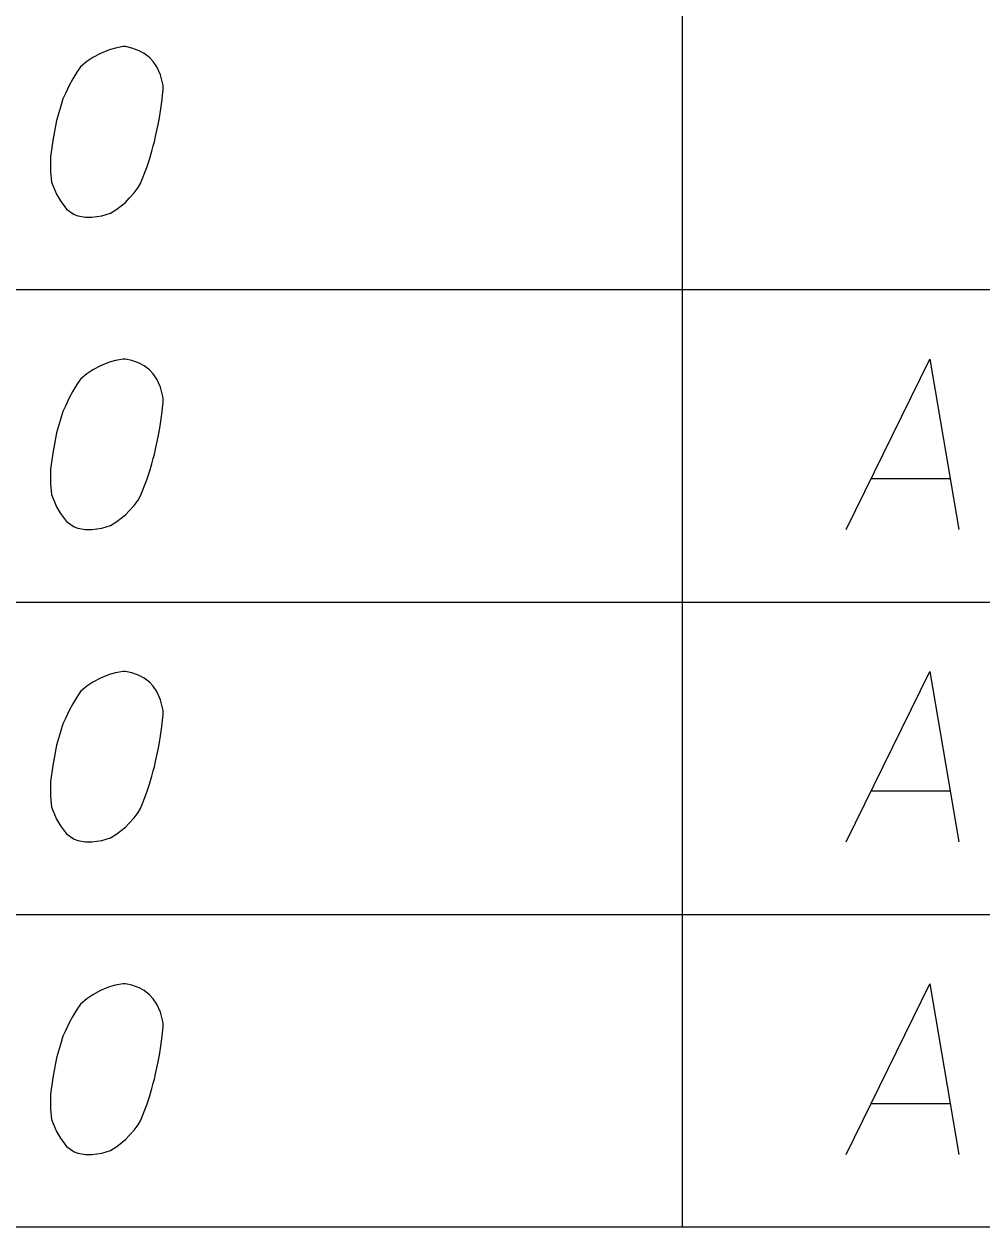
# Model space of a CAD drawing. Extents: x 2074207 to 2076812, y 516372 to 523312.
# Drawn here: x 2076426.54 to 2076453.5, y 516677.42 to 516711.3 of the extents above; entities that cross this region are included whole.
import ezdxf

# ---------------------------------------------------------------- set-up
doc = ezdxf.new("R2010")
doc.units = 0
for name, color, linetype in [('Prop DirtTable_ Soil Test Results - Outline (Major)', 7, 'Continuous'), ('Prop DirtTable_ Soil Test Results - Outline (Minor)', 7, 'Continuous'), ('Prop DirtTable_ Soil Test Results - Tx (Sample Data)', 7, 'Continuous')]:
    doc.layers.add(name, color=color, linetype=linetype)

msp = doc.modelspace()

# ---------------------------------------------------------------- linework, layer by layer
at = {"layer": 'Prop DirtTable_ Soil Test Results - Outline (Major)'}
msp.add_line((2076260.609, 516677.418), (2076811.903, 516677.418), dxfattribs=at)
at = {"layer": 'Prop DirtTable_ Soil Test Results - Outline (Minor)'}
for p, q in [((2076445.062, 516728.218), (2076445.062, 516703.818)), ((2076260.609, 516703.818), (2076811.903, 516703.818)), ((2076260.609, 516703.818), (2076811.903, 516703.818)), ((2076445.063, 516703.818), (2076445.063, 516695.018)), ((2076260.609, 516695.018), (2076811.903, 516695.018)), ((2076260.609, 516695.018), (2076811.903, 516695.018)), ((2076445.063, 516695.018), (2076445.063, 516686.218)), ((2076260.609, 516686.218), (2076811.903, 516686.218)), ((2076260.609, 516686.218), (2076811.903, 516686.218)), ((2076445.063, 516686.218), (2076445.063, 516677.418)), ((2076260.609, 516677.418), (2076811.903, 516677.418))]:
    msp.add_line(p, q, dxfattribs=at)
at = {"layer": 'Prop DirtTable_ Soil Test Results - Tx (Sample Data)'}
for points in [[(2076429.392, 516710.662), (2076429.322, 516710.662), (2076429.11, 516710.624), (2076428.969, 516710.586), (2076428.863, 516710.548), (2076428.687, 516710.473), (2076428.475, 516710.359), (2076428.299, 516710.246), (2076428.122, 516710.095), (2076428.016, 516709.944), (2076427.911, 516709.755), (2076427.805, 516709.566), (2076427.699, 516709.339), (2076427.628, 516709.188), (2076427.558, 516708.961), (2076427.452, 516708.583), (2076427.346, 516708.016), (2076427.276, 516707.562), (2076427.276, 516707.147), (2076427.311, 516706.844), (2076427.452, 516706.504), (2076427.558, 516706.315), (2076427.734, 516706.088), (2076427.946, 516705.937), (2076428.052, 516705.899), (2076428.263, 516705.862), (2076428.44, 516705.862), (2076428.722, 516705.899), (2076428.969, 516705.975), (2076429.145, 516706.088), (2076429.392, 516706.277), (2076429.498, 516706.391), (2076429.639, 516706.542), (2076429.745, 516706.693), (2076429.815, 516706.807), (2076429.886, 516706.996), (2076429.921, 516707.071), (2076429.992, 516707.26), (2076430.062, 516707.487), (2076430.133, 516707.714), (2076430.168, 516707.865), (2076430.203, 516707.978), (2076430.239, 516708.129), (2076430.309, 516708.47), (2076430.345, 516708.659), (2076430.38, 516708.848), (2076430.415, 516709.112), (2076430.45, 516709.452), (2076430.45, 516709.566), (2076430.415, 516709.717), (2076430.38, 516709.868), (2076430.274, 516710.095), (2076430.168, 516710.246), (2076430.062, 516710.359), (2076429.921, 516710.473), (2076429.78, 516710.548), (2076429.674, 516710.586), (2076429.569, 516710.624), (2076429.392, 516710.662)], [(2076429.392, 516701.862), (2076429.322, 516701.862), (2076429.11, 516701.824), (2076428.969, 516701.786), (2076428.863, 516701.748), (2076428.687, 516701.673), (2076428.475, 516701.559), (2076428.299, 516701.446), (2076428.122, 516701.295), (2076428.016, 516701.144), (2076427.911, 516700.955), (2076427.805, 516700.766), (2076427.699, 516700.539), (2076427.628, 516700.388), (2076427.558, 516700.161), (2076427.452, 516699.783), (2076427.346, 516699.216), (2076427.276, 516698.762), (2076427.276, 516698.347), (2076427.311, 516698.044), (2076427.452, 516697.704), (2076427.558, 516697.515), (2076427.734, 516697.288), (2076427.946, 516697.137), (2076428.052, 516697.099), (2076428.263, 516697.062), (2076428.44, 516697.062), (2076428.722, 516697.099), (2076428.969, 516697.175), (2076429.145, 516697.288), (2076429.392, 516697.477), (2076429.498, 516697.591), (2076429.639, 516697.742), (2076429.745, 516697.893), (2076429.815, 516698.007), (2076429.886, 516698.196), (2076429.921, 516698.271), (2076429.992, 516698.46), (2076430.062, 516698.687), (2076430.133, 516698.914), (2076430.168, 516699.065), (2076430.203, 516699.178), (2076430.239, 516699.329), (2076430.309, 516699.67), (2076430.345, 516699.859), (2076430.38, 516700.048), (2076430.415, 516700.312), (2076430.45, 516700.652), (2076430.45, 516700.766), (2076430.415, 516700.917), (2076430.38, 516701.068), (2076430.274, 516701.295), (2076430.168, 516701.446), (2076430.062, 516701.559), (2076429.921, 516701.673), (2076429.78, 516701.748), (2076429.674, 516701.786), (2076429.569, 516701.824), (2076429.392, 516701.862)], [(2076449.676, 516697.062), (2076452.039, 516701.862), (2076452.85, 516697.062)], [(2076450.381, 516698.498), (2076452.603, 516698.498)], [(2076429.392, 516693.062), (2076429.322, 516693.062), (2076429.11, 516693.024), (2076428.969, 516692.986), (2076428.863, 516692.948), (2076428.687, 516692.873), (2076428.475, 516692.759), (2076428.299, 516692.646), (2076428.122, 516692.495), (2076428.016, 516692.344), (2076427.911, 516692.155), (2076427.805, 516691.966), (2076427.699, 516691.739), (2076427.628, 516691.588), (2076427.558, 516691.361), (2076427.452, 516690.983), (2076427.346, 516690.416), (2076427.276, 516689.962), (2076427.276, 516689.547), (2076427.311, 516689.244), (2076427.452, 516688.904), (2076427.558, 516688.715), (2076427.734, 516688.488), (2076427.946, 516688.337), (2076428.052, 516688.299), (2076428.263, 516688.262), (2076428.44, 516688.262), (2076428.722, 516688.299), (2076428.969, 516688.375), (2076429.145, 516688.488), (2076429.392, 516688.677), (2076429.498, 516688.791), (2076429.639, 516688.942), (2076429.745, 516689.093), (2076429.815, 516689.207), (2076429.886, 516689.396), (2076429.921, 516689.471), (2076429.992, 516689.66), (2076430.062, 516689.887), (2076430.133, 516690.114), (2076430.168, 516690.265), (2076430.203, 516690.378), (2076430.239, 516690.529), (2076430.309, 516690.87), (2076430.345, 516691.059), (2076430.38, 516691.248), (2076430.415, 516691.512), (2076430.45, 516691.852), (2076430.45, 516691.966), (2076430.415, 516692.117), (2076430.38, 516692.268), (2076430.274, 516692.495), (2076430.168, 516692.646), (2076430.062, 516692.759), (2076429.921, 516692.873), (2076429.78, 516692.948), (2076429.674, 516692.986), (2076429.569, 516693.024), (2076429.392, 516693.062)], [(2076449.676, 516688.262), (2076452.039, 516693.062), (2076452.85, 516688.262)], [(2076450.381, 516689.698), (2076452.603, 516689.698)], [(2076429.392, 516684.262), (2076429.322, 516684.262), (2076429.11, 516684.224), (2076428.969, 516684.186), (2076428.863, 516684.148), (2076428.687, 516684.073), (2076428.475, 516683.959), (2076428.299, 516683.846), (2076428.122, 516683.695), (2076428.016, 516683.544), (2076427.911, 516683.355), (2076427.805, 516683.166), (2076427.699, 516682.939), (2076427.628, 516682.788), (2076427.558, 516682.561), (2076427.452, 516682.183), (2076427.346, 516681.616), (2076427.276, 516681.162), (2076427.276, 516680.747), (2076427.311, 516680.444), (2076427.452, 516680.104), (2076427.558, 516679.915), (2076427.734, 516679.688), (2076427.946, 516679.537), (2076428.052, 516679.499), (2076428.263, 516679.462), (2076428.44, 516679.462), (2076428.722, 516679.499), (2076428.969, 516679.575), (2076429.145, 516679.688), (2076429.392, 516679.877), (2076429.498, 516679.991), (2076429.639, 516680.142), (2076429.745, 516680.293), (2076429.815, 516680.407), (2076429.886, 516680.596), (2076429.921, 516680.671), (2076429.992, 516680.86), (2076430.062, 516681.087), (2076430.133, 516681.314), (2076430.168, 516681.465), (2076430.203, 516681.578), (2076430.239, 516681.729), (2076430.309, 516682.07), (2076430.345, 516682.259), (2076430.38, 516682.448), (2076430.415, 516682.712), (2076430.45, 516683.052), (2076430.45, 516683.166), (2076430.415, 516683.317), (2076430.38, 516683.468), (2076430.274, 516683.695), (2076430.168, 516683.846), (2076430.062, 516683.959), (2076429.921, 516684.073), (2076429.78, 516684.148), (2076429.674, 516684.186), (2076429.569, 516684.224), (2076429.392, 516684.262)], [(2076449.676, 516679.462), (2076452.039, 516684.262), (2076452.85, 516679.462)], [(2076450.381, 516680.898), (2076452.603, 516680.898)]]:
    msp.add_lwpolyline(points, dxfattribs=at)

doc.saveas('drawing.dxf')
